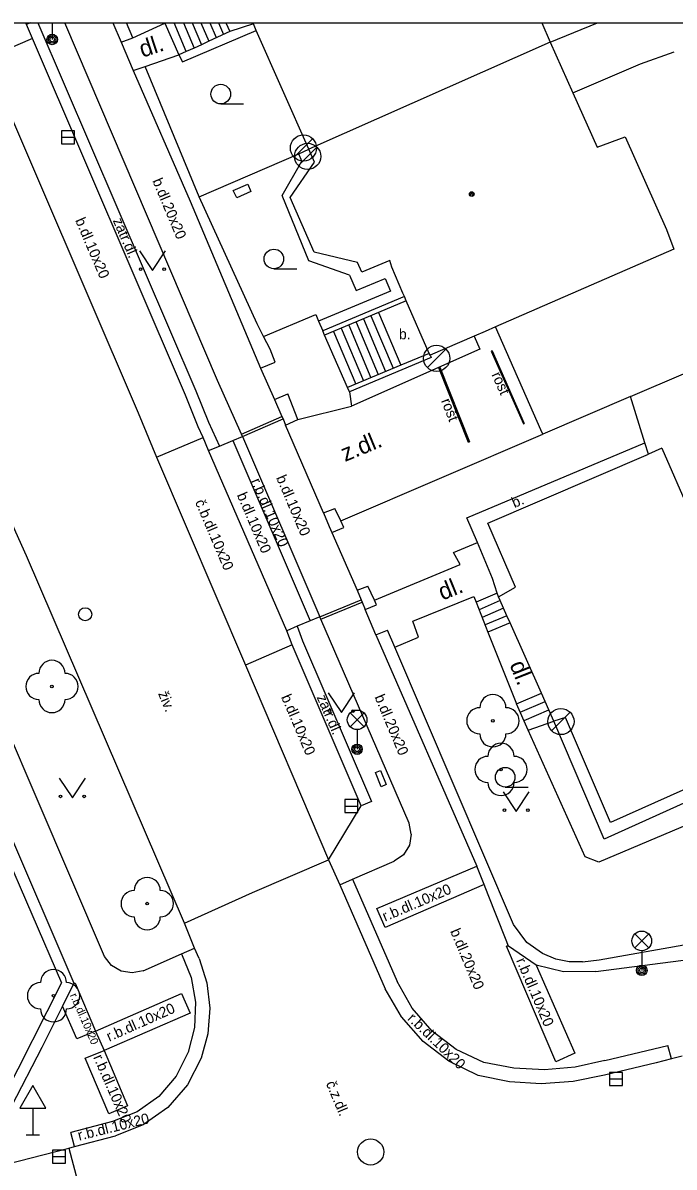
# Model space of a CAD drawing. Extents: x -600309 to -598967, y -1161267 to -1160292.
# Drawn here: x -599823.34 to -599798.46, y -1160336.08 to -1160292.35 of the extents above; entities that cross this region are included whole.
import ezdxf

# ---------------------------------------------------------------- set-up
doc = ezdxf.new("R2010")
doc.units = 0
for name, color, linetype in [('Level 10', 7, 'Continuous'), ('Level 11', 7, 'Continuous'), ('Level 22', 7, 'Continuous'), ('Level 24', 7, 'Continuous'), ('Level 27', 7, 'Continuous'), ('Level 28', 7, 'Continuous'), ('Level 33', 7, 'Continuous'), ('Level 34', 7, 'Continuous'), ('Level 36', 7, 'Continuous'), ('Level 39', 7, 'Continuous'), ('Level 40', 7, 'Continuous'), ('Level 42', 7, 'Continuous'), ('Level 5', 7, 'Continuous'), ('Level 51', 7, 'Continuous'), ('Level 7', 7, 'Continuous'), ('Level 8', 7, 'Continuous'), ('Vrstva 63', 7, 'Continuous')]:
    doc.layers.add(name, color=color, linetype=linetype)

msp = doc.modelspace()

# ---------------------------------------------------------------- linework, layer by layer
at = {"layer": 'Level 10'}
for points in [[(-599817.17, -1160326.76), (-599823.2, -1160312.72), (-599823.61, -1160311.81), (-599824.59, -1160309.55), (-599825.38, -1160307.68), (-599825.76, -1160306.75), (-599828.45, -1160300.45), (-599828.82, -1160299.6), (-599830.23, -1160296.39), (-599830.61, -1160295.41), (-599831.26, -1160293.9), (-599831.53, -1160293.28), (-599831.9276, -1160292.3474)], [(-599822.97, -1160292.95), (-599823.2, -1160292.41), (-599823.2271, -1160292.3474)], [(-599816.45, -1160308.2), (-599816.64, -1160307.78), (-599817.13, -1160306.58), (-599822.97, -1160292.95)], [(-599813.05, -1160316.12), (-599813.26, -1160315.58), (-599816.25, -1160308.69), (-599816.45, -1160308.2)], [(-599810.41, -1160322.27), (-599813.05, -1160316.12)], [(-599811.66, -1160324.33), (-599810.41, -1160322.27)], [(-599811.66, -1160324.33), (-599811.23, -1160325.29), (-599809.5, -1160329.27)], [(-599816.6, -1160328.11), (-599816.78, -1160327.71), (-599817.17, -1160326.76)], [(-599816.6, -1160328.11), (-599816.31, -1160329.04), (-599816.19, -1160330.01), (-599816.27, -1160330.98), (-599816.53, -1160331.92)], [(-599805.94, -1160332.58), (-599807.06, -1160332.03), (-599808.05, -1160331.28), (-599808.87, -1160330.34), (-599809.5, -1160329.27)], [(-599816.53, -1160331.92), (-599817.05, -1160332.94), (-599817.8, -1160333.8), (-599818.74, -1160334.47), (-599819.8, -1160334.89)], [(-599798.15, -1160331.84), (-599798.56, -1160331.94), (-599799.14, -1160332.09), (-599801.12, -1160332.56)], [(-599801.12, -1160332.56), (-599802.31, -1160332.81), (-599803.53, -1160332.9), (-599804.75, -1160332.82), (-599805.94, -1160332.58)], [(-599821.59, -1160335.35), (-599821.37, -1160335.29), (-599819.8, -1160334.89)], [(-599828.3, -1160337.07), (-599821.59, -1160335.35)]]:
    msp.add_lwpolyline(points, dxfattribs=at)
at = {"layer": 'Level 11'}
for p, q in [((-599823.0564, -1160292.3474), (-599823.2, -1160292.41)), ((-599817.923, -1160292.3474), (-599817.92, -1160292.36)), ((-599817.92, -1160292.36), (-599817.8899, -1160292.3474)), ((-599817.1, -1160293.44), (-599817.5605, -1160292.3474)), ((-599817.2057, -1160292.3474), (-599816.8, -1160293.31)), ((-599816.8739, -1160292.3474), (-599816.52, -1160293.18)), ((-599816.5352, -1160292.3474), (-599816.24, -1160293.05)), ((-599816.1956, -1160292.3474), (-599815.96, -1160292.91)), ((-599815.8654, -1160292.3474), (-599815.68, -1160292.79)), ((-599815.5905, -1160292.3474), (-599815.43, -1160292.68))]:
    msp.add_line(p, q, dxfattribs=at)
for points in [[(-599822.7639, -1160292.3474), (-599816.73, -1160306.41), (-599816.25, -1160307.61), (-599815.83, -1160308.52)], [(-599815.83, -1160308.52), (-599815.32, -1160308.31), (-599814.95, -1160308.16), (-599814.99, -1160308.07), (-599815.9, -1160306.01), (-599821.7346, -1160292.3474)], [(-599819.14, -1160292.92), (-599817.92, -1160292.36)], [(-599817.92, -1160292.36), (-599817.38, -1160293.57)], [(-599817.38, -1160293.57), (-599817.24, -1160293.83), (-599814.43, -1160292.64)], [(-599815.43, -1160292.68), (-599816.24, -1160293.05), (-599816.52, -1160293.18), (-599816.8, -1160293.31), (-599817.1, -1160293.44), (-599817.38, -1160293.57)], [(-599814.53, -1160292.38), (-599815.43, -1160292.68)], [(-599822.97, -1160292.95), (-599824.76, -1160293.71)], [(-599818.67, -1160294.01), (-599817.38, -1160293.57)], [(-599824.76, -1160293.71), (-599818.93, -1160307.25), (-599818.23, -1160308.94)], [(-599810.86, -1160301.99), (-599812.41, -1160301.44), (-599813.43, -1160298.94), (-599812.68, -1160297.63), (-599812.8, -1160297.35)], [(-599810.86, -1160301.99), (-599810.6, -1160302.58)], [(-599810.6, -1160302.58), (-599809.5, -1160302.12), (-599809.29, -1160302.6)], [(-599809.29, -1160302.6), (-599812.04, -1160303.75)], [(-599808.76, -1160302.81), (-599811.88, -1160304.12)], [(-599814.14, -1160304.34), (-599812.15, -1160303.49)], [(-599812.15, -1160303.49), (-599812.04, -1160303.75)], [(-599810.32, -1160303.66), (-599809.48, -1160305.67)], [(-599810.04, -1160303.54), (-599809.19, -1160305.55)], [(-599809.75, -1160303.42), (-599808.9, -1160305.43)], [(-599812.04, -1160303.75), (-599811.88, -1160304.12)], [(-599811.18, -1160304.02), (-599810.33, -1160306.03)], [(-599810.89, -1160303.9), (-599810.05, -1160305.91)], [(-599810.61, -1160303.78), (-599809.76, -1160305.79)], [(-599810.93, -1160306.28), (-599811.81, -1160304.28)], [(-599811.47, -1160304.14), (-599810.62, -1160306.15)], [(-599806.1, -1160304.32), (-599805.88, -1160304.82), (-599810.78, -1160307)], [(-599805.41, -1160304.88), (-599805.44, -1160304.9), (-599804.21, -1160307.67), (-599804.18, -1160307.66)], [(-599807.74, -1160305.14), (-599810.86, -1160306.45)], [(-599806.28, -1160308.36), (-599806.31, -1160308.38), (-599807.44, -1160305.53), (-599807.41, -1160305.51)], [(-599810.86, -1160306.45), (-599810.78, -1160307)], [(-599812.83, -1160307.51), (-599810.78, -1160307)], [(-599814.99, -1160308.07), (-599813.44, -1160307.39)], [(-599814.95, -1160308.16), (-599813.4, -1160307.48)], [(-599818.23, -1160308.94), (-599816.45, -1160308.2)], [(-599815.32, -1160308.31), (-599812.36, -1160315.2)], [(-599814.95, -1160308.16), (-599811.99, -1160315.05)], [(-599805.97, -1160312.21), (-599806.37, -1160311.26), (-599799.57, -1160308.4)], [(-599816.25, -1160308.69), (-599815.83, -1160308.52)], [(-599818.23, -1160308.94), (-599814.83, -1160316.89)], [(-599806.88, -1160312.59), (-599805.97, -1160312.21)], [(-599805.22, -1160314.14), (-599805.4, -1160313.58), (-599805.97, -1160312.21)], [(-599806.63, -1160313.05), (-599806.88, -1160312.59)], [(-599820.22, -1160328.03), (-599826.59, -1160313.18), (-599826.63, -1160313.09)], [(-599809.91, -1160314.41), (-599806.63, -1160313.05)], [(-599805.22, -1160314.14), (-599806.02, -1160314.49)], [(-599805.17, -1160314.28), (-599805.22, -1160314.14)], [(-599811.99, -1160315.05), (-599810.41, -1160314.4)], [(-599811.95, -1160315.14), (-599810.37, -1160314.49)], [(-599809.13, -1160316.21), (-599808.22, -1160315.82), (-599808.44, -1160315.21), (-599806.11, -1160314.27), (-599806.02, -1160314.49), (-599805.57, -1160315.64), (-599804.48, -1160318.37)], [(-599805.1, -1160314.43), (-599805.91, -1160314.78)], [(-599811.99, -1160315.05), (-599812.36, -1160315.2), (-599812.86, -1160315.41)], [(-599808.58, -1160322.94), (-599811.95, -1160315.14), (-599811.99, -1160315.05)], [(-599804.97, -1160314.72), (-599805.79, -1160315.07)], [(-599804.85, -1160315.01), (-599805.68, -1160315.35)], [(-599812.86, -1160315.41), (-599813.26, -1160315.58)], [(-599812.86, -1160315.41), (-599812.65, -1160315.96), (-599810.02, -1160322.1), (-599810.41, -1160322.27)], [(-599804.72, -1160315.28), (-599805.57, -1160315.64)], [(-599813.05, -1160316.12), (-599814.83, -1160316.89)], [(-599814.83, -1160316.89), (-599811.66, -1160324.33)], [(-599804.48, -1160318.37), (-599803.52, -1160317.97)], [(-599788.04, -1160325.07), (-599790.12, -1160319.69), (-599801.33, -1160324.42), (-599801.85, -1160324.22), (-599804.03, -1160319.38), (-599804.48, -1160318.37)], [(-599804.34, -1160318.69), (-599803.38, -1160318.29)], [(-599804.19, -1160319.01), (-599803.24, -1160318.6)], [(-599790.84, -1160318.9), (-599801.13, -1160323.55), (-599803.05, -1160319.03)], [(-599804.03, -1160319.38), (-599803.05, -1160319.03)], [(-599808.5, -1160323.36), (-599808.57, -1160323.78), (-599808.8, -1160324.14), (-599809.15, -1160324.39)], [(-599808.5, -1160323.36), (-599808.58, -1160322.94)], [(-599817.17, -1160326.76), (-599814.57, -1160325.59), (-599811.66, -1160324.33)], [(-599811.23, -1160325.29), (-599810.75, -1160325.07), (-599809.15, -1160324.39)], [(-599805.71, -1160325.28), (-599809.49, -1160326.92), (-599809.82, -1160326.19), (-599805.99, -1160324.58)], [(-599810.75, -1160325.07), (-599809.04, -1160328.99)], [(-599818.75, -1160328.58), (-599817.28, -1160327.93), (-599816.78, -1160327.71)], [(-599804.78, -1160327.63), (-599804.86, -1160327.63)], [(-599803.73, -1160328.36), (-599802.25, -1160331.73), (-599802.98, -1160332.05), (-599804.86, -1160327.63)], [(-599819.96, -1160328.37), (-599820.22, -1160328.03)], [(-599817.28, -1160327.93), (-599816.91, -1160328.83), (-599816.74, -1160329.78), (-599816.78, -1160330.75), (-599817.03, -1160331.69)], [(-599819.59, -1160328.59), (-599819.96, -1160328.37)], [(-599818.75, -1160328.58), (-599819.17, -1160328.66), (-599819.59, -1160328.59)], [(-599821.34, -1160329.05), (-599820.56, -1160330.88), (-599821.28, -1160331.18), (-599821.82, -1160329.93)], [(-599821.39, -1160329.05), (-599821.34, -1160329.05)], [(-599805.73, -1160332.08), (-599806.78, -1160331.58), (-599807.7, -1160330.88), (-599808.47, -1160330), (-599809.04, -1160328.99)], [(-599820.56, -1160330.88), (-599817.28, -1160329.45), (-599816.95, -1160330.19), (-599820.24, -1160331.62)], [(-599820.56, -1160330.88), (-599820.24, -1160331.62)], [(-599820.24, -1160331.62), (-599819.34, -1160333.74), (-599820.06, -1160334.04), (-599820.96, -1160331.92)], [(-599820.96, -1160331.92), (-599820.24, -1160331.62)], [(-599801.1, -1160332.01), (-599798.69, -1160331.43)], [(-599798.56, -1160331.94), (-599798.69, -1160331.43)], [(-599817.03, -1160331.69), (-599817.48, -1160332.6), (-599818.14, -1160333.38), (-599818.97, -1160333.97), (-599819.92, -1160334.34)], [(-599801.1, -1160332.01), (-599802.24, -1160332.26), (-599803.41, -1160332.36), (-599804.58, -1160332.3), (-599805.73, -1160332.08)], [(-599819.92, -1160334.34), (-599821.51, -1160334.76)], [(-599821.37, -1160335.29), (-599821.51, -1160334.76)], [(-599821.59, -1160335.35), (-599820.81, -1160338.28), (-599820.12, -1160341)]]:
    msp.add_lwpolyline(points, dxfattribs=at)
at = {"layer": 'Level 22'}
for centre in [(-599822.23, -1160317.71), (-599805.38, -1160319.02), (-599805.07, -1160320.88), (-599818.59, -1160326.01), (-599822.17, -1160329.53)]:
    msp.add_circle(centre, 0.05, dxfattribs=at)
for centre, start, end in [((-599822.23, -1160317.21), 0, 180), ((-599822.73, -1160317.71), 90, 270), ((-599821.73, -1160317.71), 270, 90), ((-599805.38, -1160318.52), 0, 180), ((-599822.23, -1160318.21), 180, 0), ((-599805.88, -1160319.02), 90, 270), ((-599804.88, -1160319.02), 270, 90), ((-599805.38, -1160319.52), 180, 0), ((-599805.07, -1160320.38), 0, 180), ((-599805.57, -1160320.88), 90, 270), ((-599804.57, -1160320.88), 270, 90), ((-599805.07, -1160321.38), 180, 0), ((-599818.59, -1160325.51), 0, 180), ((-599819.09, -1160326.01), 90, 270), ((-599818.09, -1160326.01), 270, 90), ((-599818.59, -1160326.51), 180, 0), ((-599822.17, -1160329.03), 0, 180), ((-599822.67, -1160329.53), 90, 270), ((-599821.67, -1160329.53), 270, 90), ((-599822.17, -1160330.03), 180, 0)]:
    msp.add_arc(centre, 0.5, start, end, dxfattribs=at)
at = {"layer": 'Level 24'}
for points in [[(-599815.3, -1160298.76), (-599814.75, -1160298.51)], [(-599815.17, -1160299.03), (-599815.3, -1160298.76)], [(-599814.63, -1160298.79), (-599815.17, -1160299.03)], [(-599814.75, -1160298.51), (-599814.63, -1160298.79)], [(-599805.41, -1160304.88), (-599804.18, -1160307.66)], [(-599807.41, -1160305.51), (-599806.28, -1160308.36)], [(-599809.87, -1160321), (-599809.68, -1160320.92)], [(-599809.65, -1160321.54), (-599809.87, -1160321)], [(-599809.68, -1160320.92), (-599809.46, -1160321.46)], [(-599809.46, -1160321.46), (-599809.65, -1160321.54)]]:
    msp.add_lwpolyline(points, dxfattribs=at)
at = {"layer": 'Level 27'}
for p, q in [((-599821.87, -1160296.72), (-599821.37, -1160296.72)), ((-599812.974, -1160297.483), (-599812.267, -1160296.776)), ((-599812.814, -1160297.803), (-599812.107, -1160297.096)), ((-599807.884, -1160305.523), (-599807.177, -1160304.816)), ((-599803.134, -1160319.403), (-599802.427, -1160318.696)), ((-599811.04, -1160322.28), (-599810.54, -1160322.28)), ((-599800.93, -1160332.71), (-599800.43, -1160332.71)), ((-599822.21, -1160335.68), (-599821.71, -1160335.68))]:
    msp.add_line(p, q, dxfattribs=at)
for points in [[(-599821.87, -1160296.97), (-599821.37, -1160296.97), (-599821.37, -1160296.47), (-599821.87, -1160296.47)], [(-599811.04, -1160322.53), (-599810.54, -1160322.53), (-599810.54, -1160322.03), (-599811.04, -1160322.03)], [(-599800.93, -1160332.96), (-599800.43, -1160332.96), (-599800.43, -1160332.46), (-599800.93, -1160332.46)], [(-599822.21, -1160335.93), (-599821.71, -1160335.93), (-599821.71, -1160335.43), (-599822.21, -1160335.43)]]:
    msp.add_lwpolyline(points, close=True, dxfattribs=at)
for centre in [(-599812.62, -1160297.13), (-599812.46, -1160297.45), (-599807.53, -1160305.17), (-599802.78, -1160319.05), (-599810.05, -1160335.5)]:
    msp.add_circle(centre, 0.5, dxfattribs=at)
at = {"layer": 'Level 28'}
msp.add_circle((-599820.96, -1160314.95), 0.25, dxfattribs=at)
at = {"layer": 'Level 33'}
for p, q in [((-599822.22, -1160292.3474), (-599822.22, -1160292.98)), ((-599810.835, -1160319.25), (-599810.305, -1160318.72)), ((-599810.835, -1160318.72), (-599810.305, -1160319.25)), ((-599810.57, -1160319.36), (-599810.57, -1160320.11)), ((-599799.955, -1160327.7), (-599799.425, -1160327.17)), ((-599799.955, -1160327.17), (-599799.425, -1160327.7)), ((-599799.69, -1160327.81), (-599799.69, -1160328.56))]:
    msp.add_line(p, q, dxfattribs=at)
for centre, radius in [((-599822.22, -1160292.98), 0.2), ((-599822.22, -1160292.98), 0.1445), ((-599822.22, -1160292.98), 0.0876), ((-599810.57, -1160318.985), 0.375), ((-599810.57, -1160320.11), 0.2), ((-599810.57, -1160320.11), 0.1445), ((-599810.57, -1160320.11), 0.0876), ((-599799.69, -1160327.435), 0.375), ((-599799.69, -1160328.56), 0.2), ((-599799.69, -1160328.56), 0.1445), ((-599799.69, -1160328.56), 0.0876)]:
    msp.add_circle(centre, radius, dxfattribs=at)
at = {"layer": 'Level 34'}
for p, q in [((-599822.96, -1160333.832), (-599822.96, -1160334.85)), ((-599823.21, -1160334.85), (-599822.71, -1160334.85))]:
    msp.add_line(p, q, dxfattribs=at)
msp.add_lwpolyline([(-599823.46, -1160333.832), (-599822.46, -1160333.832), (-599822.96, -1160332.966)], close=True, dxfattribs=at)
at = {"layer": 'Level 36'}
for p, q in [((-599815.78, -1160295.445), (-599814.905, -1160295.445)), ((-599813.75, -1160301.745), (-599812.875, -1160301.745)), ((-599804.91, -1160321.555), (-599804.035, -1160321.555))]:
    msp.add_line(p, q, dxfattribs=at)
for points in [[(-599818.89, -1160301.06), (-599818.39, -1160301.81), (-599817.89, -1160301.06)], [(-599811.67, -1160317.95), (-599811.17, -1160318.7), (-599810.67, -1160317.95)], [(-599821.95, -1160321.21), (-599821.45, -1160321.96), (-599820.95, -1160321.21)], [(-599804.99, -1160321.74), (-599804.49, -1160322.49), (-599803.99, -1160321.74)]]:
    msp.add_lwpolyline(points, dxfattribs=at)
for centre, radius in [((-599815.7801, -1160295.0699), 0.375), ((-599813.7501, -1160301.3699), 0.375), ((-599818.8402, -1160301.7598), 0.05), ((-599817.9408, -1160301.7598), 0.05), ((-599811.6202, -1160318.6498), 0.05), ((-599810.7208, -1160318.6498), 0.05), ((-599804.9101, -1160321.1799), 0.375), ((-599821.9002, -1160321.9098), 0.05), ((-599821.0008, -1160321.9098), 0.05), ((-599804.9402, -1160322.4398), 0.05), ((-599804.0408, -1160322.4398), 0.05)]:
    msp.add_circle(centre, radius, dxfattribs=at)
at = {"layer": 'Level 39'}
for radius in [0.09, 0.0398]:
    msp.add_circle((-599806.19, -1160298.89), radius, dxfattribs=at)
at = {"layer": 'Level 5'}
for p, q in [((-599814.53, -1160292.38), (-599814.5444, -1160292.3474)), ((-599803.513, -1160292.3474), (-599803.19, -1160293.09))]:
    msp.add_line(p, q, dxfattribs=at)
for points in [[(-599814.43, -1160292.64), (-599814.53, -1160292.38)], [(-599812.4099, -1160297.18), (-599814.43, -1160292.64)], [(-599803.19, -1160293.09), (-599812.4099, -1160297.18)], [(-599803.19, -1160293.09), (-599802.32, -1160295.02)], [(-599799.74, -1160293.9099), (-599798.45, -1160293.45)], [(-599802.32, -1160295.02), (-599799.74, -1160293.9099)], [(-599802.32, -1160295.02), (-599801.39, -1160297.1)], [(-599801.39, -1160297.1), (-599800.33, -1160296.7)], [(-599800.33, -1160296.7), (-599798.75, -1160300.25)], [(-599812.2, -1160297.67), (-599812.4099, -1160297.18)], [(-599813.13, -1160299.02), (-599812.2, -1160297.67)], [(-599812.21, -1160301.11), (-599813.13, -1160299.02)], [(-599798.75, -1160300.25), (-599798.46, -1160300.99)], [(-599798.46, -1160300.99), (-599805.28, -1160303.96)], [(-599810.55, -1160301.51), (-599812.21, -1160301.11)], [(-599809.32, -1160301.43), (-599810.39, -1160301.87)], [(-599809.24, -1160301.69), (-599809.32, -1160301.43)], [(-599810.39, -1160301.87), (-599810.55, -1160301.51)], [(-599808.82, -1160302.68), (-599809.24, -1160301.69)], [(-599808.69, -1160302.97), (-599808.76, -1160302.81), (-599808.82, -1160302.68)], [(-599807.78, -1160305.05), (-599807.81, -1160304.98), (-599808.69, -1160302.97)], [(-599805.28, -1160303.96), (-599805.68, -1160304.14), (-599806.1, -1160304.32), (-599807.78, -1160305.05)], [(-599803.4699, -1160308.07), (-599803.55, -1160307.9), (-599805.28, -1160303.96)], [(-599800.12, -1160306.63), (-599795.89, -1160304.82)], [(-599800.12, -1160306.63), (-599803.4699, -1160308.07)], [(-599799.44, -1160308.83), (-599799.57, -1160308.4), (-599800.12, -1160306.63)], [(-599805.57, -1160311.4699), (-599799.44, -1160308.83)], [(-599798.92, -1160308.6), (-599799.44, -1160308.83)], [(-599798.92, -1160308.6), (-599797.87, -1160311.02)], [(-599804.52, -1160313.9099), (-599805.57, -1160311.4699)], [(-599805.17, -1160314.28), (-599804.52, -1160313.9099)], [(-599803.05, -1160319.03), (-599803.24, -1160318.6), (-599803.38, -1160318.29), (-599803.52, -1160317.97), (-599804.72, -1160315.28), (-599804.85, -1160315.01), (-599804.97, -1160314.72), (-599805.1, -1160314.43), (-599805.17, -1160314.28)], [(-599802.6, -1160318.9), (-599803.05, -1160319.03)], [(-599800.89, -1160322.9099), (-599802.6, -1160318.9)], [(-599791.17, -1160318.57), (-599800.89, -1160322.9099)]]:
    msp.add_lwpolyline(points, dxfattribs=at)
at = {"layer": 'Level 51'}
msp.add_line((-599803.19, -1160293.09), (-599801.3817, -1160292.3474), dxfattribs=at)
at = {"layer": 'Level 7'}
for p, q in [((-599819.8989, -1160292.3474), (-599819.58, -1160293.09)), ((-599819.14, -1160292.92), (-599819.3836, -1160292.3474))]:
    msp.add_line(p, q, dxfattribs=at)
for points in [[(-599819.58, -1160293.09), (-599819.14, -1160292.92)], [(-599819.12, -1160294.17), (-599818.67, -1160294.01)], [(-599816.6, -1160298.99), (-599818.67, -1160294.01)], [(-599819.12, -1160294.17), (-599816.95, -1160299.16), (-599814.26, -1160305.55)], [(-599816.6, -1160298.99), (-599812.8, -1160297.35), (-599812.4099, -1160297.18)], [(-599813.89, -1160304.82), (-599814.14, -1160304.34), (-599814.39, -1160303.85), (-599816.6, -1160298.99)], [(-599808.69, -1160302.97), (-599809.75, -1160303.42), (-599811.81, -1160304.28)], [(-599811.81, -1160304.28), (-599811.88, -1160304.12)], [(-599813.7, -1160305.31), (-599813.89, -1160304.82)], [(-599807.81, -1160304.98), (-599808.9, -1160305.43), (-599810.93, -1160306.28)], [(-599814.26, -1160305.55), (-599813.7, -1160305.31)], [(-599807.78, -1160305.05), (-599807.74, -1160305.14)], [(-599810.86, -1160306.45), (-599810.93, -1160306.28)], [(-599813.72, -1160306.74), (-599813.22, -1160306.53)], [(-599813.72, -1160306.74), (-599813.44, -1160307.39), (-599813.4, -1160307.48), (-599813.3, -1160307.72)], [(-599812.83, -1160307.51), (-599813.22, -1160306.53)], [(-599813.3, -1160307.72), (-599812.83, -1160307.51)], [(-599811.19, -1160311.38), (-599803.4699, -1160308.07)], [(-599811.85, -1160311.07), (-599811.42, -1160310.91)], [(-599811.85, -1160311.07), (-599811.64, -1160311.59)], [(-599811.19, -1160311.38), (-599811.42, -1160310.91)], [(-599811.08, -1160311.63), (-599811.19, -1160311.38)], [(-599811.64, -1160311.59), (-599811.54, -1160311.82)], [(-599811.54, -1160311.82), (-599811.08, -1160311.63)], [(-599810.56, -1160314.03), (-599810.16, -1160313.87)], [(-599810.56, -1160314.03), (-599810.41, -1160314.4), (-599810.37, -1160314.49), (-599810.26, -1160314.77)], [(-599809.83, -1160314.59), (-599809.91, -1160314.41), (-599810.16, -1160313.87)], [(-599810.26, -1160314.77), (-599809.83, -1160314.59)], [(-599827.36, -1160315.16), (-599822.82, -1160325.73), (-599822.58, -1160326.28), (-599821.39, -1160329.05), (-599821.82, -1160329.93), (-599822.62, -1160331.51), (-599823.77, -1160333.75), (-599836.99, -1160337.22)], [(-599827.54, -1160315.92), (-599821.87, -1160329.04), (-599824.1, -1160333.44), (-599832.08, -1160335.39), (-599839.12, -1160337.15), (-599847.38, -1160339.54), (-599857.6599, -1160342.99), (-599857.91, -1160342.44), (-599865.7199, -1160325.07)], [(-599809.85, -1160315.74), (-599809.41, -1160315.56)], [(-599809.85, -1160315.74), (-599805.99, -1160324.58)], [(-599804.59, -1160326.81), (-599809.13, -1160316.21), (-599809.41, -1160315.56)], [(-599803.73, -1160328.36), (-599804.78, -1160327.63), (-599804.9, -1160327.34), (-599805.56, -1160325.67), (-599805.71, -1160325.28), (-599805.99, -1160324.58)], [(-599801.95, -1160328.24), (-599801.32, -1160328.16), (-599797.87, -1160327.55), (-599794.4, -1160327.05), (-599790.92, -1160326.65), (-599787.43, -1160326.36)], [(-599801.95, -1160328.24), (-599802.46, -1160328.24), (-599802.9699, -1160328.13), (-599803.48, -1160327.92), (-599804.08, -1160327.49), (-599804.59, -1160326.81)], [(-599801.44, -1160328.6), (-599787.77, -1160326.83)], [(-599801.44, -1160328.6), (-599802.68, -1160328.61), (-599803.73, -1160328.36)]]:
    msp.add_lwpolyline(points, dxfattribs=at)
at = {"layer": 'Level 8'}
for points in [[(-599819.58, -1160293.09), (-599819.12, -1160294.17)], [(-599814.26, -1160305.55), (-599813.72, -1160306.74)], [(-599811.85, -1160311.07), (-599813.3, -1160307.72)], [(-599811.54, -1160311.82), (-599810.56, -1160314.03)], [(-599809.85, -1160315.74), (-599810.26, -1160314.77)]]:
    msp.add_lwpolyline(points, dxfattribs=at)
at = {"layer": 'Vrstva 63'}
msp.add_lwpolyline([(-600308.541, -1160292.3474), (-598967.1085, -1160292.3474), (-598967.1085, -1161267.0314), (-600308.541, -1161267.0314)], close=True, dxfattribs=at)

# ---------------------------------------------------------------- texts
at = {"layer": 'Level 40'}
for s, height, rotation, p in [('dl.', 0.65, 18.27705, (-599818.77, -1160293.68)), ('b.dl.20x20', 0.39998, 292.78053, (-599818.4, -1160298.38)), ('b.dl.10x20', 0.4, 293.13813, (-599821.35, -1160299.89)), ('zatr.dl.', 0.4, 293.32918, (-599819.91, -1160299.9)), ('z.dl.', 0.65, 22.45239, (-599811.03, -1160309.13)), ('r.b.dl.10x20', 0.399948, 293.16614, (-599814.63, -1160309.85)), ('b.dl.10x20', 0.4, 293.13813, (-599813.67, -1160309.73)), ('č.b.dl.10x20', 0.400002, 293.13813, (-599816.77, -1160310.66)), ('b.dl.10x20', 0.4, 293.13813, (-599815.17, -1160310.39)), ('b.', 0.4, 22.7864, (-599804.56, -1160310.89)), ('dl.', 0.65, 21.9708, (-599807.31, -1160314.43)), ('dl.', 0.65, 291.68084, (-599804.75, -1160316.87)), ('živ.', 0.4, 292.30159, (-599818.18, -1160317.98)), ('b.dl.10x20', 0.4, 293.13813, (-599813.48, -1160318.11)), ('zatr.dl.', 0.4, 293.32918, (-599812.12, -1160318.12)), ('b.dl.20x20', 0.39998, 292.78053, (-599809.91, -1160318.11)), ('r.b.dl.10x20', 0.399948, 23.16614, (-599809.5, -1160326.7)), ('b.dl.20x20', 0.39998, 292.78053, (-599807.02, -1160327.06)), ('r.b.dl.10x20', 0.399948, 293.16614, (-599804.5, -1160328.18)), ('r.b.dl.10x20', 0.3, 293.65702, (-599821.55, -1160329.51)), ('r.b.dl.10x20', 0.399924, 24, (-599820.04, -1160331.29)), ('r.b.dl.10x20', 0.400002, 315.90667, (-599808.67, -1160330.43)), ('r.b.dl.10x20', 0.399924, 293.65702, (-599820.66, -1160331.88)), ('č.z.dl.', 0.39997, 292.87089, (-599811.77, -1160332.88)), ('r.b.dl.10x20', 0.399924, 14, (-599821.19, -1160335.07))]:
    msp.add_text(s, height=height, rotation=rotation, dxfattribs=at).set_placement(p)
msp.add_text('b.', height=0.4, dxfattribs=at).set_placement((-599808.97, -1160304.44))
at = {"layer": 'Level 42'}
for rotation, p in [(293.90636, (-599805.44, -1160305.79)), (291.62789, (-599807.37, -1160306.79))]:
    msp.add_text('rošt', height=0.4, rotation=rotation, dxfattribs=at).set_placement(p)

doc.saveas('drawing.dxf')
